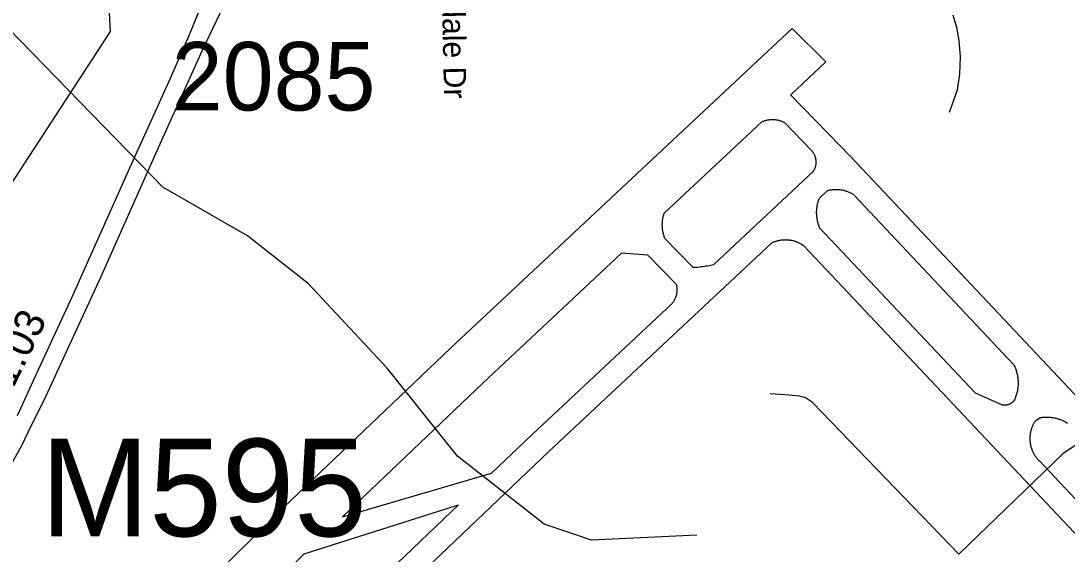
# Model space of a CAD drawing. Extents: x 1662474 to 1856135, y 779280 to 917889.
# Drawn here: x 1719978 to 1724377, y 860518 to 862761 of the extents above; entities that cross this region are included whole.
import ezdxf

# ---------------------------------------------------------------- set-up
doc = ezdxf.new("R2010")
doc.units = 0
for name, color, linetype in [('Cogo Default Point CELL', 7, 'Continuous'), ('Exist Aviation Commercial or Municipal Perimeter Paved', 7, 'Continuous'), ('Exist Boundary Political City Limit New', 7, 'Continuous'), ('Exist Hydrographic Misc Water Feature', 7, 'Continuous'), ('Exist Road Non-System Type 51', 7, 'Continuous'), ('Exist Road Non-System Type 51 Label', 7, 'Continuous'), ('Exist Road Primary Interstate Ramp 1 Lane Attributed', 7, 'Continuous'), ('Exist Road Primary Interstate Structure Private Number Label', 7, 'Continuous'), ('Exist Road Secondary Type 51 Divided Attributed', 7, 'Continuous'), ('Map Preparation Boundary City Limit Buffer Line', 7, 'Continuous'), ('Prop DGN Element Guardrail', 7, 'Continuous')]:
    doc.layers.add(name, color=color, linetype=linetype)

msp = doc.modelspace()

# ---------------------------------------------------------------- linework, layer by layer
at = {"layer": 'Exist Aviation Commercial or Municipal Perimeter Paved'}
for p, q in [((1723221.4, 862729.3), (1723075.4, 862592.6)), ((1723363.3, 862588.2), (1723221.4, 862729.3)), ((1723075, 862592.3), (1723002.4, 862524.3)), ((1723363.3, 862588.2), (1723217.3, 862451.5)), ((1723424.2, 862234.2), (1723214.6, 862449)), ((1723095.1, 862337.1), (1722682.9, 861951.3)), ((1723305.9, 862212.2), (1723187.2, 862333.9)), ((1723493.9, 862162.5), (1723424.2, 862234.2)), ((1723493.1, 862161.8), (1726104, 859390.5)), ((1723310.6, 862127.8), (1722892.3, 861736.3)), ((1723370.1, 862046.6), (1723334.4, 862013.3)), ((1723480.2, 862029.5), (1724152.8, 861315.6)), ((1723336.7, 861890.2), (1723992, 861194.8)), ((1722804.5, 861723.6), (1722686, 861845.3)), ((1723270.8, 861814.2), (1725806.7, 859122.8)), ((1722733, 861653.8), (1722614.5, 861775.5)), ((1724259.4, 860911), (1725724.3, 859356.1)), ((1721331, 860674.7), (1721957.1, 860857.8)), ((1721168.8, 860518.1), (1721818, 860724.9))]:
    msp.add_line(p, q, dxfattribs=at)
for points in [[(1723002.4, 862524.3), (1721784.2, 861383.9), (1721084.2, 860715.4), (1721025.9, 860658.1)], [(1723095.1, 862337.1), (1723097.8, 862338.3), (1723100.4, 862339.4), (1723103.3, 862340.3), (1723106, 862341.2), (1723108.8, 862342.1), (1723111.5, 862342.8), (1723114.2, 862343.6), (1723117, 862344.2), (1723119.9, 862344.7), (1723122.8, 862345.1), (1723125.7, 862345.5), (1723128.5, 862345.8), (1723131.6, 862346), (1723134.5, 862346.2), (1723137.3, 862346.2), (1723140.2, 862346.2), (1723143.1, 862346.1), (1723146, 862345.9), (1723148.8, 862345.7), (1723151.7, 862345.3), (1723154.6, 862344.9), (1723157.4, 862344.4), (1723160.3, 862343.8), (1723163, 862343.2), (1723165.8, 862342.4), (1723168.7, 862341.6), (1723171.4, 862340.8), (1723174, 862339.8), (1723176.7, 862338.7), (1723179.6, 862337.6), (1723182, 862336.4), (1723184.7, 862335.2), (1723187.2, 862333.9)], [(1723310.6, 862127.8), (1723311.8, 862129.9), (1723313.1, 862131.9), (1723314.3, 862134.1), (1723315.3, 862136.2), (1723316.4, 862138.3), (1723317.2, 862140.5), (1723318.2, 862142.7), (1723318.8, 862145), (1723319.6, 862147.2), (1723320.2, 862149.6), (1723320.7, 862151.8), (1723321.3, 862154.3), (1723321.7, 862156.6), (1723322.1, 862158.9), (1723322.3, 862161.3), (1723322.3, 862163.7), (1723322.3, 862166.1), (1723322.3, 862168.4), (1723322.3, 862170.8), (1723322.1, 862173.2), (1723321.9, 862175.5), (1723321.5, 862178), (1723321.1, 862180.3), (1723320.7, 862182.6), (1723320, 862185), (1723319.4, 862187.2), (1723318.6, 862189.5), (1723317.8, 862191.7), (1723317, 862194), (1723315.9, 862196.1), (1723314.9, 862198.3), (1723313.9, 862200.4), (1723312.7, 862202.5), (1723311.4, 862204.5), (1723310.2, 862206.5), (1723309, 862208.4), (1723307.3, 862210.4), (1723305.9, 862212.2)], [(1723370.1, 862046.6), (1723373.4, 862047.6), (1723376.4, 862048.4), (1723379.7, 862049.1), (1723383, 862049.7), (1723386.3, 862050.2), (1723389.6, 862050.6), (1723392.8, 862051.1), (1723395.9, 862051.4), (1723399.2, 862051.6), (1723402.7, 862051.7), (1723406, 862051.8), (1723409, 862051.8), (1723412.3, 862051.7), (1723415.8, 862051.5), (1723419.1, 862051.2), (1723422.2, 862050.9), (1723425.4, 862050.4), (1723428.7, 862049.8), (1723432, 862049.3), (1723435.3, 862048.6), (1723438.4, 862047.9), (1723441.6, 862047.1), (1723444.7, 862046.2), (1723447.8, 862045.2), (1723451.1, 862044.1), (1723453.9, 862043), (1723457.2, 862041.8), (1723460.1, 862040.5), (1723463.2, 862039.2), (1723466, 862037.7), (1723468.9, 862036.2), (1723471.8, 862034.7), (1723474.7, 862033), (1723477.5, 862031.3), (1723480.2, 862029.5)], [(1723334.4, 862013.3), (1723333.2, 862010), (1723331.9, 862006.8), (1723330.9, 862003.5), (1723329.7, 862000.1), (1723328.9, 861996.7), (1723327.8, 861993.3), (1723327.2, 861989.8), (1723326.2, 861986.5), (1723325.6, 861983), (1723325, 861979.6), (1723324.6, 861976.1), (1723323.9, 861972.5), (1723323.5, 861969), (1723323.3, 861965.5), (1723323.1, 861962.1), (1723322.9, 861958.6), (1723322.9, 861955.1), (1723322.9, 861951.5), (1723323.1, 861948), (1723323.3, 861944.5), (1723323.5, 861941), (1723323.9, 861937.5), (1723324.4, 861934), (1723324.8, 861930.6), (1723325.4, 861927.1), (1723326, 861923.6), (1723326.8, 861920.2), (1723327.6, 861916.7), (1723328.5, 861913.4), (1723329.5, 861910), (1723330.5, 861906.6), (1723331.5, 861903.2), (1723332.8, 861899.9), (1723334, 861896.7), (1723335.4, 861893.5), (1723336.7, 861890.2)], [(1722686, 861845.3), (1722684.8, 861848.7), (1722683.6, 861852.1), (1722682.5, 861855.5), (1722681.5, 861859), (1722680.5, 861862.4), (1722679.7, 861865.9), (1722678.8, 861869.5), (1722678, 861873), (1722677.4, 861876.6), (1722677, 861880.1), (1722676.6, 861883.7), (1722676.2, 861887.2), (1722676, 861890.9), (1722675.6, 861894.4), (1722675.6, 861898.1), (1722675.4, 861901.7), (1722675.4, 861905.3), (1722675.6, 861908.9), (1722675.8, 861912.5), (1722676, 861916), (1722676.2, 861919.7), (1722676.8, 861923.2), (1722677.2, 861926.8), (1722677.8, 861930.4), (1722678.4, 861933.9), (1722679.3, 861937.5), (1722680.1, 861940.9), (1722681.1, 861944.4), (1722681.9, 861947.9), (1722682.9, 861951.3)], [(1723133.9, 861825.5), (1722196.4, 860948), (1721502.1, 860284.7), (1721149.8, 859938.2), (1720945.5, 859745.6), (1720843.6, 859632.6), (1720718.3, 859535.3), (1719920.1, 858777.5), (1719756.2, 858625.3), (1718677.2, 857592.5), (1718565.7, 857491.5)], [(1723270.8, 861814.2), (1723268.2, 861816.2), (1723265.5, 861817.9), (1723262.6, 861819.7), (1723260, 861821.3), (1723257.1, 861822.8), (1723254, 861824.3), (1723251.1, 861825.7), (1723248.1, 861827.1), (1723245.2, 861828.5), (1723242.1, 861829.7), (1723239, 861830.8), (1723236, 861831.9), (1723232.9, 861832.9), (1723229.6, 861833.8), (1723226.5, 861834.7), (1723223.5, 861835.4), (1723220.2, 861836.2), (1723216.9, 861836.8), (1723213.6, 861837.3), (1723210.5, 861837.7), (1723207.3, 861838.1), (1723203.8, 861838.4), (1723200.7, 861838.7), (1723197.4, 861838.8), (1723194.1, 861838.9), (1723190.9, 861838.8), (1723187.6, 861838.8), (1723184.3, 861838.6), (1723181, 861838.4), (1723177.7, 861838.1), (1723174.5, 861837.7), (1723171.2, 861837.2), (1723168.1, 861836.7), (1723164.8, 861836), (1723161.5, 861835.3), (1723158.5, 861834.5), (1723155.2, 861833.7), (1723152.1, 861832.7), (1723149, 861831.7), (1723146, 861830.6), (1723142.9, 861829.4), (1723139.8, 861828.2), (1723136.9, 861826.8), (1723133.9, 861825.5)], [(1722503.3, 861783.2), (1721921.6, 861238.6), (1721331, 860674.7)], [(1722614.5, 861775.5), (1722595.8, 861776.9), (1722577.3, 861778.3), (1722558.9, 861779.7), (1722540.4, 861780.9), (1722521.8, 861782), (1722503.3, 861783.2)], [(1722804.5, 861723.6), (1722811.3, 861724.1), (1722818.3, 861724.6), (1722825, 861725.2), (1722831.8, 861726), (1722838.6, 861726.8), (1722845.3, 861727.7), (1722852.1, 861728.7), (1722858.9, 861729.7), (1722865.4, 861730.9), (1722872.2, 861732.1), (1722879, 861733.4), (1722885.5, 861734.9), (1722892.3, 861736.3)], [(1722733, 861653.8), (1722733.8, 861651.2), (1722734.4, 861648.6), (1722734.8, 861646), (1722735.4, 861643.4), (1722735.9, 861640.6), (1722736.1, 861638.1), (1722736.5, 861635.4), (1722736.5, 861632.6), (1722736.7, 861630), (1722736.7, 861627.3), (1722736.5, 861624.7), (1722736.5, 861622), (1722736.1, 861619.3), (1722735.9, 861616.7), (1722735.4, 861614), (1722735, 861611.4), (1722734.4, 861608.8), (1722733.8, 861606.1), (1722733, 861603.5), (1722732.2, 861601), (1722731.3, 861598.4), (1722730.3, 861595.9), (1722729.3, 861593.5), (1722728.5, 861591), (1722727, 861588.6), (1722725.8, 861586.2), (1722724.6, 861583.8), (1722723.3, 861581.6), (1722721.7, 861579.2), (1722720.3, 861577.1), (1722718.8, 861574.9), (1722717, 861572.8), (1722715.3, 861570.7)], [(1722715.3, 861570.7), (1722127.7, 861020.7), (1721957.1, 860857.8)], [(1724152.8, 861315.6), (1724154.4, 861312.4), (1724156, 861309), (1724157.5, 861305.6), (1724158.9, 861302.2), (1724160.3, 861298.7), (1724161.6, 861295.3), (1724162.8, 861291.9), (1724163.8, 861288.3), (1724165.1, 861284.7), (1724165.9, 861281.1), (1724166.7, 861277.6), (1724167.5, 861273.9), (1724168.3, 861270.3), (1724169, 861266.7), (1724169.6, 861263), (1724170.2, 861259.4), (1724170.6, 861255.7), (1724170.8, 861252), (1724171.2, 861248.3), (1724171.4, 861244.6), (1724171.4, 861240.9), (1724171.4, 861237.2), (1724171.4, 861233.5), (1724171.2, 861229.8), (1724171.2, 861226.1), (1724170.8, 861222.4), (1724170.6, 861218.8), (1724170, 861215.1), (1724169.6, 861211.4), (1724169, 861207.8), (1724168.3, 861204.1), (1724167.3, 861200.5), (1724166.7, 861196.9), (1724165.7, 861193.3), (1724164.7, 861189.7), (1724163.6, 861186.1), (1724162.4, 861182.7), (1724161.2, 861179.2), (1724159.9, 861175.7), (1724158.7, 861172.2), (1724157.1, 861168.9), (1724155.6, 861165.5), (1724154.4, 861163.9), (1724153.2, 861162.4), (1724151.9, 861160.7), (1724150.7, 861159.3), (1724149.3, 861157.8), (1724147.8, 861156.5), (1724146.4, 861155.3), (1724144.8, 861154), (1724143.3, 861152.8), (1724141.5, 861151.7), (1724139.8, 861150.7), (1724138.2, 861149.6), (1724136.4, 861148.7), (1724134.7, 861147.9), (1724132.7, 861147.1), (1724130.8, 861146.5), (1724129, 861145.9), (1724127.1, 861145.2), (1724125.1, 861144.8), (1724123.2, 861144.4), (1724121.2, 861144.1), (1724119.3, 861143.9), (1724117.3, 861143.7), (1724115.4, 861143.6), (1724113.4, 861143.6), (1724111.3, 861143.7), (1724109.3, 861143.8), (1724107.4, 861144.1), (1724105.6, 861144.4), (1723992, 861194.8)], [(1724259.4, 860911), (1724257.1, 860913.3), (1724254.9, 860915.8), (1724252.8, 860918.2), (1724250.8, 860920.8), (1724248.7, 860923.5), (1724246.7, 860926.1), (1724244.8, 860928.8), (1724243, 860931.6), (1724241.3, 860934.3), (1724239.7, 860937.2), (1724238.1, 860940.1), (1724236.4, 860943), (1724235, 860945.9), (1724233.6, 860948.9), (1724232.3, 860952), (1724231.1, 860955), (1724230.1, 860958), (1724228.8, 860961.2), (1724227.8, 860964.3), (1724226.8, 860967.5), (1724226.2, 860970.6), (1724225.3, 860973.9), (1724224.5, 860977.1), (1724223.9, 860980.3), (1724223.5, 860983.6), (1724223.1, 860986.8), (1724222.7, 860990.1), (1724222.3, 860993.4), (1724222.1, 860996.7), (1724222.1, 861000), (1724222.1, 861003.3), (1724222.1, 861006.5), (1724222.1, 861009.9), (1724222.3, 861013.2), (1724222.7, 861016.5), (1724223.1, 861019.6), (1724223.3, 861023), (1724223.9, 861026.2), (1724224.5, 861029.5), (1724225.3, 861032.7), (1724226, 861035.8), (1724226.8, 861039), (1724227.8, 861042.2), (1724228.8, 861045.4), (1724229.7, 861048.5), (1724231.1, 861051.6), (1724232.1, 861054.6), (1724233.6, 861057.7), (1724234.8, 861060.7), (1724236.4, 861063.6), (1724237.9, 861066.6), (1724239.3, 861069.5), (1724241.1, 861072.2), (1724242.8, 861075.1), (1724244.6, 861077.8), (1724263.7, 861091.7), (1724267.2, 861092.2), (1724270.9, 861092.7), (1724274.6, 861093.2), (1724278, 861093.5), (1724281.7, 861093.8), (1724285.4, 861093.9), (1724288.9, 861094), (1724292.6, 861094), (1724296.3, 861094), (1724299.8, 861093.8), (1724303.5, 861093.6), (1724307.2, 861093.3), (1724310.7, 861092.8), (1724314.3, 861092.3), (1724317.8, 861091.8), (1724321.5, 861091.2), (1724325, 861090.5), (1724328.5, 861089.7), (1724332.2, 861088.8), (1724335.7, 861087.8), (1724339.2, 861086.9), (1724342.4, 861085.8), (1724345.9, 861084.5), (1724349.4, 861083.3), (1724352.7, 861082), (1724356.2, 861080.6), (1724359.5, 861079.1), (1724362.7, 861077.6), (1724366, 861075.9), (1724369.1, 861074.3), (1724372.4, 861072.5), (1724375.4, 861070.7), (1724378.5, 861068.8)], [(1721818, 860724.9), (1721432.3, 860356.6), (1721378.2, 860303.3)], [(1721025.9, 860658.1), (1720733.7, 860370.3), (1720516.4, 860165.6), (1720433.7, 860074), (1720326.7, 859990.9), (1719509.5, 859214.9), (1719344.6, 859061.9), (1718267.5, 858031), (1718080, 857869.9)], [(1721168.8, 860518.1), (1720872.3, 860226.3), (1720659.5, 860025.6), (1720570.3, 859926.9), (1720457.3, 859839), (1720061.8, 859463.5)]]:
    msp.add_lwpolyline(points, dxfattribs=at)
at = {"layer": 'Exist Boundary Political City Limit New'}
msp.add_lwpolyline([(1721332.1, 863399.1), (1720311.5, 863493.7), (1720353.6, 862715.5), (1719800.9, 861868.8)], dxfattribs=at)
at = {"layer": 'Exist Hydrographic Misc Water Feature'}
msp.add_lwpolyline([(1722820.3, 860597), (1722378.2, 860576.5), (1722178.3, 860643), (1721814.1, 860929.3), (1721518.3, 861299.7), (1721188.1, 861654.4), (1720931.2, 861856.6), (1720575.2, 862060.8), (1719774.2, 862884.6), (1719111.1, 863324.8), (1718654.2, 863517.9), (1718496.2, 863563.8), (1717855.2, 863586.8), (1717697.2, 863678.7), (1717565.2, 863845.5), (1717525.2, 863980.8), (1717507.1, 864663.9), (1717434.1, 864974), (1717074.2, 865601.7)], dxfattribs=at)
at = {"layer": 'Exist Road Non-System Type 51'}
msp.add_line((1723191.9, 861188.2), (1723128.6, 861191.4), dxfattribs=at)
for points in [[(1723922.6, 860517.2), (1723306.6, 861155.5), (1723276.9, 861174.4), (1723253.4, 861181.8), (1723191.9, 861188.2)], [(1725413.1, 860432.4), (1725007.4, 860866), (1724904.5, 860969.7), (1724829.4, 861019.2), (1724774.4, 861041), (1724725.8, 861055.2), (1724660.6, 861060.8), (1724596.9, 861054.9), (1724537.9, 861043.2), (1724486.6, 861025.2), (1724359.4, 860938.7), (1723922.6, 860517.2)]]:
    msp.add_lwpolyline(points, dxfattribs=at)
at = {"layer": 'Exist Road Primary Interstate Ramp 1 Lane Attributed'}
msp.add_lwpolyline([(1723882.7, 862376), (1723916.3, 862470.1), (1723925.8, 862536.3), (1723929, 862608.8), (1723924.2, 862678.2), (1723913.2, 862733.4), (1723899, 862785.4)], dxfattribs=at)
at = {"layer": 'Exist Road Secondary Type 51 Divided Attributed'}
for points in [[(1719963.6, 861100.5), (1720045.6, 861278.6), (1720195.7, 861602.2), (1720430.6, 862130.3), (1720602.1, 862506.7), (1720684.9, 862696.7), (1720810.6, 863005.3), (1720958.8, 863308), (1721014, 863405), (1721081.7, 863500.3), (1721152.7, 863597.3), (1721261.5, 863733.7), (1721365.5, 863837.7), (1721479, 863932.3), (1721679.3, 864066.3)], [(1721732.9, 863981.2), (1721559.4, 863874), (1721455.4, 863779.4), (1721351.3, 863681.6), (1721241, 863552.4), (1721171.6, 863467.2), (1721083.3, 863334.8), (1720988.7, 863161.4), (1720859.5, 862887.1), (1720739.2, 862633.6), (1720555.2, 862226.5), (1720312.4, 861681), (1720081, 861179.3), (1720006.9, 861028.7), (1719979.8, 860970), (1719898.6, 860825.8)]]:
    msp.add_lwpolyline(points, dxfattribs=at)
at = {"layer": 'Map Preparation Boundary City Limit Buffer Line'}
msp.add_lwpolyline([(1721332.1, 863399.1), (1720311.5, 863493.7), (1720353.6, 862715.5), (1719800.9, 861868.8)], dxfattribs=at)

# ---------------------------------------------------------------- texts
at = {"layer": 'Cogo Default Point CELL'}
msp.add_text('2085', height=288, dxfattribs=at).set_placement((1720612.3, 862383.7))
at = {"layer": 'Exist Road Non-System Type 51 Label'}
msp.add_text('Caindale Dr', height=95, rotation=271.1143, dxfattribs=at).set_placement((1721744.2, 863104.1))
at = {"layer": 'Exist Road Primary Interstate Structure Private Number Label'}
msp.add_text('M595', height=410.1, dxfattribs=at).set_placement((1720060.8, 860592.6))
at = {"layer": 'Prop DGN Element Guardrail'}
msp.add_text('1.03', height=125, rotation=63.7961, dxfattribs=at).set_placement((1719945.8, 861212.7))

doc.saveas('drawing.dxf')
